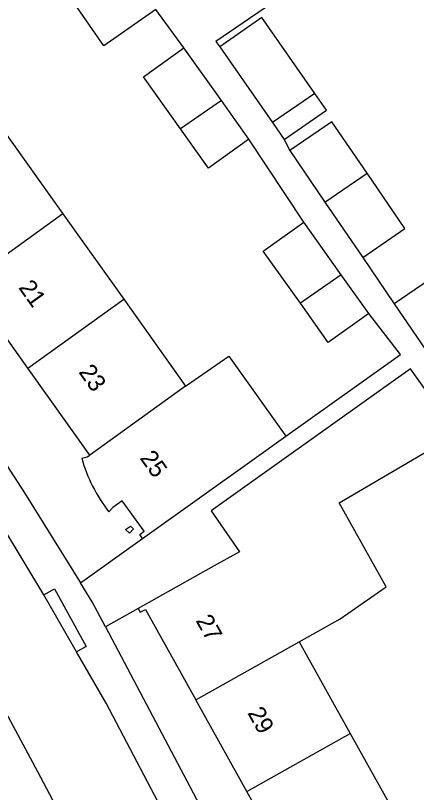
# Model space of a CAD drawing. Extents: x 157466 to 158888, y 383063 to 384677.
# Drawn here: x 158127.01 to 158149.99, y 383626.43 to 383670.91 of the extents above; entities that cross this region are included whole.
import ezdxf

# ---------------------------------------------------------------- set-up
doc = ezdxf.new("R2010")
doc.units = 0
for name, color, linetype in [('IMGEO_Pand', 7, 'Continuous'), ('IMGEO_Pand_nummerreeks', 7, 'Continuous'), ('IMGEO_Rijbaan_lokaal_open', 7, 'Continuous'), ('IMGEO_Voetpad_open', 7, 'Continuous')]:
    doc.layers.add(name, color=color, linetype=linetype)

msp = doc.modelspace()

# ---------------------------------------------------------------- linework, layer by layer
at = {"layer": 'IMGEO_Pand'}
for points in [[(158135.063, 383671.242), (158132.07, 383669.169), (158128.913, 383673.729), (158129.718, 383674.286)], [(158144.161, 383666.446), (158141.13, 383670.788), (158138.719, 383669.105)], [(158136.467, 383664.416), (158134.342, 383667.391), (158136.661, 383669.048)], [(158138.812, 383666.036), (158136.661, 383669.048)], [(158138.719, 383669.105), (158141.733, 383664.787)], [(158144.161, 383666.446), (158141.733, 383664.787)], [(158142.418, 383663.806), (158144.829, 383665.489), (158144.161, 383666.446)], [(158138.812, 383666.036), (158136.467, 383664.416)], [(158140.389, 383663.829), (158138.812, 383666.036)], [(158147.161, 383661.873), (158145.142, 383664.824), (158142.731, 383663.175)], [(158126.195, 383664.51), (158129.726, 383659.556)], [(158140.389, 383663.829), (158138.07, 383662.173), (158136.467, 383664.416)], [(158141.733, 383664.787), (158142.418, 383663.806)], [(158142.731, 383663.175), (158144.749, 383660.225)], [(158144.749, 383660.225), (158147.161, 383661.873)], [(158146.913, 383657.063), (158149.324, 383658.713), (158147.161, 383661.873)], [(158144.749, 383660.225), (158146.913, 383657.063)], [(158129.726, 383659.556), (158124.236, 383655.606)], [(158129.726, 383659.556), (158133.214, 383654.662)], [(158143.339, 383654.435), (158141.21, 383657.415), (158143.529, 383659.072)], [(158145.68, 383656.061), (158143.529, 383659.072)], [(158145.68, 383656.061), (158143.719, 383654.709), (158143.339, 383654.435)], [(158147.257, 383653.853), (158145.68, 383656.061)], [(158153.15, 383653.099), (158151.131, 383656.05), (158148.72, 383654.401)], [(158127.724, 383650.713), (158124.236, 383655.606)], [(158127.724, 383650.713), (158133.214, 383654.662)], [(158133.214, 383654.662), (158136.753, 383649.698)], [(158147.257, 383653.853), (158144.938, 383652.197), (158143.339, 383654.435)], [(158148.72, 383654.401), (158150.738, 383651.451)], [(158136.753, 383649.698), (158139.242, 383651.412), (158142.51, 383646.824)], [(158131.271, 383645.737), (158127.724, 383650.713)], [(158152.305, 383646.958), (158149.655, 383650.681), (158138.232, 383642.552), (158139.853, 383640.208), (158138.405, 383639.399), (158134.04, 383636.959)], [(158136.753, 383649.698), (158131.271, 383645.737)], [(158134.289, 383640.971), (158140.557, 383645.433), (158142.51, 383646.824)], [(158143.268, 383635.047), (158145.622, 383636.369), (158148.259, 383638.2), (158145.558, 383643.01), (158152.305, 383646.958)], [(158130.81, 383645.569), (158131.117, 383645.638), (158131.271, 383645.737)], [(158134.289, 383640.971), (158134.131, 383641.194), (158134.391, 383641.393), (158133.987, 383641.948), (158133.126, 383643.131), (158132.594, 383642.744), (158132.362, 383642.499)], [(158133.599, 383641.667), (158133.77, 383641.513), (158133.551, 383641.27), (158133.313, 383641.485), (158133.599, 383641.667)], [(158134.04, 383636.959), (158134.161, 383636.742), (158134.454, 383636.906), (158137.349, 383631.725)], [(158137.349, 383631.725), (158143.268, 383635.047)], [(158143.268, 383635.047), (158146.195, 383629.81)], [(158140.276, 383626.488), (158137.349, 383631.725)], [(158140.276, 383626.488), (158146.195, 383629.81)], [(158146.195, 383629.81), (158149.122, 383624.572)], [(158143.203, 383621.25), (158140.276, 383626.488)]]:
    msp.add_lwpolyline(points, dxfattribs=at)
msp.add_arc((158139.156, 383647.861), 8.655, 195.3558, 218.2808, dxfattribs=at)
at = {"layer": 'IMGEO_Rijbaan_lokaal_open'}
for points in [[(158128.626, 383637.75), (158122.751, 383647.48), (158118.9, 383653.356)], [(158130.514, 383634.486), (158128.626, 383637.75)], [(158143.516, 383609.911), (158141.888, 383613.123), (158132.215, 383631.546), (158130.514, 383634.486)], [(158126.16, 383631.546), (158128.266, 383627.628), (158137.97, 383609.335)]]:
    msp.add_lwpolyline(points, dxfattribs=at)
at = {"layer": 'IMGEO_Voetpad_open'}
for points in [[(158150.533, 383677.641), (158138.495, 383669.426), (158138.719, 383669.105)], [(158106.542, 383673.183), (158110.522, 383668.16), (158116.439, 383660.278), (158120.457, 383654.454), (158127.527, 383643.574), (158130.726, 383638.435)], [(158136.661, 383669.048), (158135.063, 383671.242)], [(158143.529, 383659.072), (158140.389, 383663.829)], [(158142.418, 383663.806), (158142.731, 383663.175)], [(158146.913, 383657.063), (158148.72, 383654.401)], [(158142.51, 383646.824), (158149.077, 383651.501), (158147.257, 383653.853)], [(158130.726, 383638.435), (158134.289, 383640.971)], [(158132.163, 383635.91), (158131.401, 383637.35), (158130.726, 383638.435)], [(158128.626, 383637.75), (158129.236, 383638.086), (158131.06, 383634.787), (158130.514, 383634.486)], [(158134.04, 383636.959), (158132.163, 383635.91)], [(158132.163, 383635.91), (158146.904, 383608.05), (158147.69, 383606.604), (158148.603, 383605.234), (158149.634, 383603.95), (158150.889, 383602.146)]]:
    msp.add_lwpolyline(points, dxfattribs=at)

# ---------------------------------------------------------------- texts
at = {"layer": 'IMGEO_Pand_nummerreeks'}
for s, rotation, p in [('21', 305.4823, (158127.15, 383655.327)), ('23', 305.4823, (158130.596, 383650.495)), ('25', 305.4823, (158134.106, 383645.57)), ('27', 299.3066, (158137.316, 383636.271)), ('29', 299.3083, (158140.283, 383630.986))]:
    msp.add_text(s, height=1, rotation=rotation, dxfattribs=at).set_placement(p)

doc.saveas('drawing.dxf')
